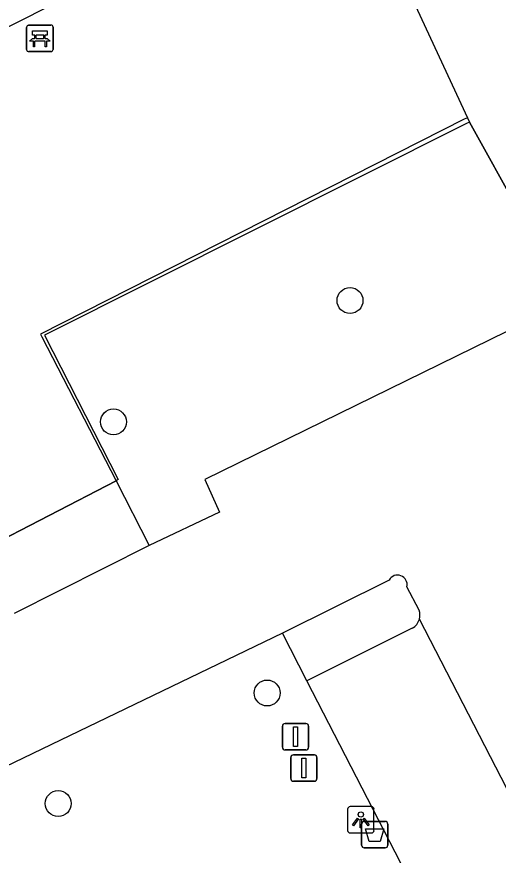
# Model space of a CAD drawing. Extents: x 158838 to 160074, y 386376 to 387776.
# Drawn here: x 159500.82 to 159519.01, y 387174.1 to 387205.77 of the extents above; entities that cross this region are included whole.
import ezdxf

# ---------------------------------------------------------------- set-up
doc = ezdxf.new("R2010")
doc.units = 0
for name, color, linetype in [('IMGEO_Afsluitpaal', 7, 'Continuous'), ('IMGEO_Afvalbak', 7, 'Continuous'), ('IMGEO_Bank', 7, 'Continuous'), ('IMGEO_Boom', 7, 'Continuous'), ('IMGEO_Groenvoorziening', 7, 'Continuous'), ('IMGEO_Hek', 7, 'Continuous'), ('IMGEO_Lichtpunt', 7, 'Continuous'), ('IMGEO_Parkeervlak_gesloten', 7, 'Continuous'), ('IMGEO_Rijbaan_lokaal_gesloten', 7, 'Continuous'), ('IMGEO_Voetpad_open', 7, 'Continuous')]:
    doc.layers.add(name, color=color, linetype=linetype)

msp = doc.modelspace()

# ---------------------------------------------------------------- linework, layer by layer
at = {"layer": 'IMGEO_Afsluitpaal'}
for p, q in [((159510.953, 387179.074), (159511.743, 387179.074)), ((159511.743, 387179.074), (159510.953, 387179.074)), ((159510.853, 387178.174), (159510.853, 387178.974)), ((159510.853, 387178.974), (159510.853, 387178.174)), ((159511.843, 387178.974), (159511.843, 387178.174)), ((159511.843, 387178.174), (159511.843, 387178.974)), ((159511.743, 387178.074), (159510.953, 387178.074)), ((159510.953, 387178.074), (159511.743, 387178.074)), ((159511.17, 387176.99), (159511.17, 387177.79)), ((159511.17, 387177.79), (159511.17, 387176.99)), ((159511.27, 387177.89), (159512.06, 387177.89)), ((159512.06, 387177.89), (159511.27, 387177.89)), ((159512.16, 387177.79), (159512.16, 387176.99)), ((159512.16, 387176.99), (159512.16, 387177.79)), ((159512.06, 387176.89), (159511.27, 387176.89)), ((159511.27, 387176.89), (159512.06, 387176.89))]:
    msp.add_line(p, q, dxfattribs=at)
for points in [[(159511.273, 387178.949), (159511.423, 387178.949), (159511.423, 387178.199), (159511.273, 387178.199), (159511.273, 387178.949)], [(159511.59, 387177.765), (159511.74, 387177.765), (159511.74, 387177.015), (159511.59, 387177.015), (159511.59, 387177.765)]]:
    msp.add_lwpolyline(points, dxfattribs=at)
for centre, start, end in [((159510.953, 387178.974), 90, 180), ((159510.953, 387178.974), 90, 180), ((159511.743, 387178.974), 0, 90), ((159511.743, 387178.974), 360, 90), ((159510.953, 387178.174), 180, 270), ((159510.953, 387178.174), 180, 270), ((159511.743, 387178.174), 270, 0), ((159511.743, 387178.174), 270, 0), ((159511.27, 387177.79), 90, 180), ((159511.27, 387177.79), 90, 180), ((159512.06, 387177.79), 0, 90), ((159512.06, 387177.79), 360, 90), ((159511.27, 387176.99), 180, 270), ((159511.27, 387176.99), 180, 270), ((159512.06, 387176.99), 270, 0), ((159512.06, 387176.99), 270, 0)]:
    msp.add_arc(centre, 0.1, start, end, dxfattribs=at)
at = {"layer": 'IMGEO_Afvalbak'}
for p, q in [((159513.844, 387174.475), (159513.844, 387175.275)), ((159513.844, 387175.275), (159513.844, 387174.475)), ((159513.944, 387175.375), (159514.734, 387175.375)), ((159514.734, 387175.375), (159513.944, 387175.375)), ((159514.834, 387175.275), (159514.834, 387174.475)), ((159514.834, 387174.475), (159514.834, 387175.275)), ((159514.734, 387174.375), (159513.944, 387174.375)), ((159513.944, 387174.375), (159514.734, 387174.375))]:
    msp.add_line(p, q, dxfattribs=at)
msp.add_lwpolyline([(159513.987, 387175.089), (159514.691, 387175.089), (159514.542, 387174.619), (159514.136, 387174.619), (159513.987, 387175.089)], dxfattribs=at)
for centre, start, end in [((159513.944, 387175.275), 90, 180), ((159513.944, 387175.275), 90, 180), ((159514.734, 387175.275), 0, 90), ((159514.734, 387175.275), 360, 90), ((159513.944, 387174.475), 180, 270), ((159513.944, 387174.475), 180, 270), ((159514.734, 387174.475), 270, 0), ((159514.734, 387174.475), 270, 0)]:
    msp.add_arc(centre, 0.1, start, end, dxfattribs=at)
at = {"layer": 'IMGEO_Bank'}
for p, q in [((159501.192, 387204.529), (159501.192, 387205.37)), ((159501.192, 387205.37), (159501.192, 387204.529)), ((159501.267, 387205.454), (159502.108, 387205.454)), ((159502.108, 387205.454), (159501.267, 387205.454)), ((159502.192, 387205.379), (159502.192, 387204.538)), ((159502.192, 387204.538), (159502.192, 387205.379)), ((159501.501, 387204.96), (159501.501, 387205.066)), ((159501.545, 387205.066), (159501.545, 387204.96)), ((159501.833, 387205.072), (159501.551, 387205.072)), ((159501.839, 387204.96), (159501.839, 387205.066)), ((159501.883, 387205.066), (159501.883, 387204.96)), ((159501.889, 387204.852), (159501.496, 387204.852)), ((159501.551, 387204.954), (159501.833, 387204.954)), ((159502.117, 387204.454), (159501.276, 387204.454)), ((159501.276, 387204.454), (159502.117, 387204.454))]:
    msp.add_line(p, q, dxfattribs=at)
for points in [[(159501.495, 387205.072), (159501.409, 387205.072), (159501.409, 387205.233), (159501.972, 387205.233), (159501.972, 387205.072), (159501.889, 387205.072)], [(159501.439, 387204.852), (159501.297, 387204.852), (159501.409, 387204.954), (159501.495, 387204.954)], [(159501.489, 387204.845), (159501.489, 387204.638), (159501.446, 387204.638), (159501.446, 387204.845)], [(159501.889, 387204.954), (159501.972, 387204.954), (159502.084, 387204.852), (159501.945, 387204.852)], [(159501.939, 387204.845), (159501.939, 387204.638), (159501.895, 387204.638), (159501.895, 387204.845)]]:
    msp.add_lwpolyline(points, dxfattribs=at)
for centre, radius, start, end in [((159501.27, 387205.376), 0.0779, 92.4484, 184.2845), ((159501.27, 387205.376), 0.0779, 92.4484, 184.2845), ((159502.114, 387205.376), 0.0779, 2.4484, 94.2845), ((159502.114, 387205.376), 0.0779, 2.4484, 94.2845), ((159501.494, 387205.065), 0.00671, 2.8957, 87.1043), ((159501.551, 387205.065), 0.00671, 92.8957, 177.1043), ((159501.833, 387205.065), 0.00671, 2.8957, 87.1043), ((159501.89, 387205.065), 0.00671, 92.8957, 177.1043), ((159501.439, 387204.845), 0.00671, 2.8957, 87.1043), ((159501.496, 387204.845), 0.00671, 92.8957, 177.1043), ((159501.494, 387204.961), 0.00671, 272.8957, 357.1043), ((159501.551, 387204.961), 0.00671, 182.8957, 267.1043), ((159501.833, 387204.961), 0.00671, 272.8957, 357.1043), ((159501.89, 387204.961), 0.00671, 182.8957, 267.1043), ((159501.888, 387204.845), 0.00671, 2.8957, 87.1043), ((159501.945, 387204.845), 0.00671, 92.8957, 177.1043), ((159501.27, 387204.532), 0.0779, 182.4484, 274.2845), ((159501.27, 387204.532), 0.0779, 182.4484, 274.2845), ((159502.114, 387204.532), 0.0779, 272.4484, 4.2845), ((159502.114, 387204.532), 0.0779, 272.4484, 4.2845)]:
    msp.add_arc(centre, radius, start, end, dxfattribs=at)
at = {"layer": 'IMGEO_Boom'}
for centre in [(159513.407, 387195.051), (159504.472, 387190.465), (159510.278, 387180.225), (159502.385, 387176.05)]:
    msp.add_circle(centre, 0.489, dxfattribs=at)
at = {"layer": 'IMGEO_Groenvoorziening'}
msp.add_lwpolyline([(159511.774, 387180.681), (159510.855, 387182.481)], dxfattribs=at)
at = {"layer": 'IMGEO_Hek'}
for points in [[(159504.279, 387206.169), (159513.696, 387210.891), (159515.307, 387207.44), (159517.84, 387201.957)], [(159517.84, 387201.957), (159517.915, 387201.795)], [(159517.803, 387201.739), (159501.872, 387193.739)], [(159517.915, 387201.795), (159517.803, 387201.739)], [(159519.822, 387198.363), (159517.915, 387201.795)], [(159501.872, 387193.739), (159504.655, 387188.285), (159504.568, 387188.24)], [(159504.568, 387188.24), (159499.495, 387185.62)]]:
    msp.add_lwpolyline(points, dxfattribs=at)
at = {"layer": 'IMGEO_Lichtpunt'}
for p, q in [((159514.219, 387175.933), (159513.411, 387175.933)), ((159514.219, 387175.933), (159513.411, 387175.933)), ((159513.317, 387175.838), (159513.317, 387175.031)), ((159513.317, 387175.838), (159513.317, 387175.031)), ((159514.313, 387175.031), (159514.313, 387175.838)), ((159514.313, 387175.031), (159514.313, 387175.838)), ((159513.411, 387174.937), (159514.219, 387174.937)), ((159513.411, 387174.937), (159514.219, 387174.937))]:
    msp.add_line(p, q, dxfattribs=at)
for points in [[(159513.691, 387175.502), (159513.73, 387175.474), (159513.542, 387175.212), (159513.504, 387175.239), (159513.691, 387175.502)], [(159513.793, 387175.454), (159513.84, 387175.454), (159513.84, 387175.132), (159513.793, 387175.132), (159513.793, 387175.454)], [(159513.903, 387175.474), (159513.941, 387175.501), (159514.128, 387175.239), (159514.089, 387175.211), (159513.903, 387175.474)]]:
    msp.add_lwpolyline(points, dxfattribs=at)
msp.add_circle((159513.816, 387175.636), 0.0994, dxfattribs=at)
for centre, start, end in [((159513.411, 387175.838), 90, 180), ((159513.411, 387175.838), 90, 180), ((159514.219, 387175.838), 0, 90), ((159514.219, 387175.838), 0, 90), ((159513.411, 387175.031), 180, 270), ((159513.411, 387175.031), 180, 270), ((159514.219, 387175.031), 270, 0), ((159514.219, 387175.031), 270, 360)]:
    msp.add_arc(centre, 0.0946, start, end, dxfattribs=at)
at = {"layer": 'IMGEO_Parkeervlak_gesloten'}
for points in [[(159515.76, 387182.669), (159511.774, 387180.681)], [(159532.848, 387139.803), (159511.774, 387180.681)]]:
    msp.add_lwpolyline(points, dxfattribs=at)
msp.add_arc((159515.464, 387183.178), 0.589, 300.1728, 343.6161, dxfattribs=at)
at = {"layer": 'IMGEO_Rijbaan_lokaal_gesloten'}
for points in [[(159520.584, 387194.502), (159507.927, 387188.296), (159508.481, 387187.053), (159505.825, 387185.799)], [(159505.825, 387185.799), (159500.717, 387183.224)], [(159514.885, 387184.493), (159510.855, 387182.481)], [(159516.021, 387183.355), (159515.556, 387184.238)], [(159537.239, 387141.905), (159516.029, 387183.012)], [(159510.855, 387182.481), (159500, 387177.264), (159494.824, 387174.742), (159494.251, 387174.561)]]:
    msp.add_lwpolyline(points, dxfattribs=at)
for centre, radius, start, end in [((159515.202, 387184.317), 0.363, 347.4084, 150.975), ((159515.472, 387183.171), 0.579, 344.0965, 18.5757)]:
    msp.add_arc(centre, radius, start, end, dxfattribs=at)
at = {"layer": 'IMGEO_Voetpad_open'}
for points in [[(159503.814, 387207.077), (159504.279, 387206.169), (159513.696, 387210.891), (159515.307, 387207.44), (159517.84, 387201.957)], [(159503.814, 387207.077), (159500, 387205.142), (159499.217, 387204.66), (159490.56, 387200.25), (159481.673, 387195.843)], [(159517.84, 387201.957), (159517.722, 387201.897), (159501.72, 387193.775), (159501.767, 387193.683), (159504.568, 387188.24)], [(159517.84, 387201.957), (159517.915, 387201.795)], [(159517.915, 387201.795), (159517.803, 387201.739), (159501.872, 387193.739), (159504.655, 387188.285), (159504.568, 387188.24)], [(159517.915, 387201.795), (159519.822, 387198.363)], [(159499.495, 387185.62), (159504.568, 387188.24)], [(159504.568, 387188.24), (159505.825, 387185.799)]]:
    msp.add_lwpolyline(points, dxfattribs=at)

doc.saveas('drawing.dxf')
